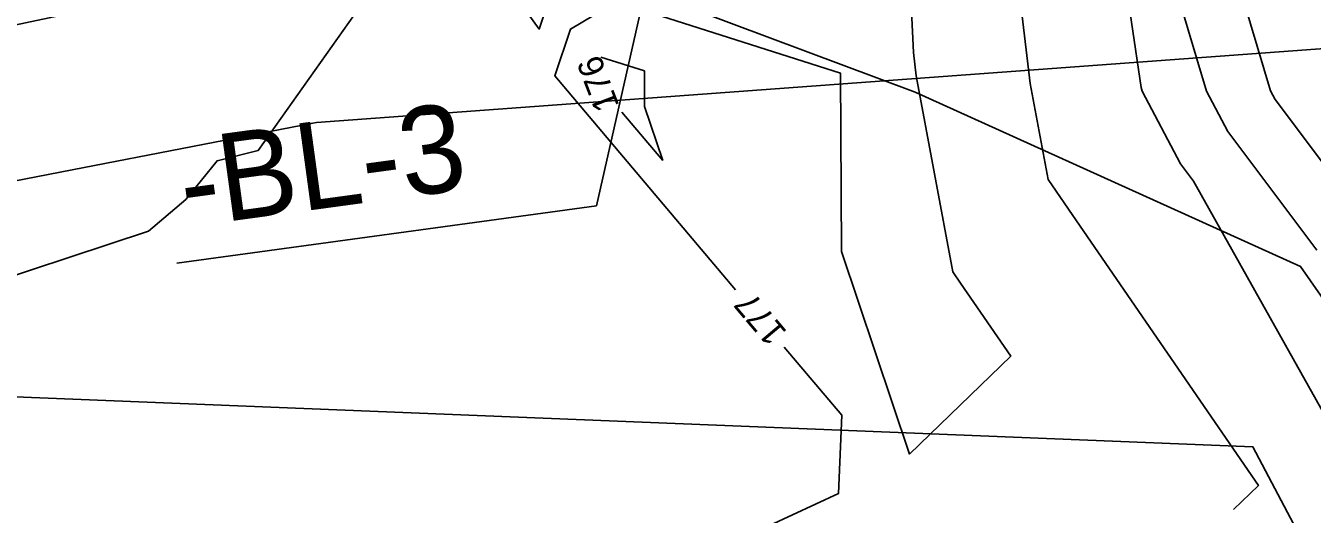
# Model space of a CAD drawing. Extents: x 2086416 to 2115205, y 575507 to 632762.
# Drawn here: x 2111454.1 to 2111556.7, y 581570.9 to 581610 of the extents above; entities that cross this region are included whole.
import ezdxf

# ---------------------------------------------------------------- set-up
doc = ezdxf.new("R2010")
doc.units = 0
for name, color, linetype in [('Default', 7, 'Continuous'), ('DTM Contours Major', 7, 'Continuous'), ('DTM Contours Minor', 7, 'Continuous'), ('DTM Contours Minor Text', 7, 'Continuous'), ('Exist Hydrographic FEMA Cross Section', 7, 'Continuous'), ('Exist Vegetation Woods Line', 7, 'Continuous')]:
    doc.layers.add(name, color=color, linetype=linetype)

msp = doc.modelspace()

# ---------------------------------------------------------------- linework, layer by layer
at = {"layer": 'Default'}
for p in [(2111508.23, 581633.8), (2111466.13, 581590.99)]:
    msp.add_line(p, (2111499.62, 581595.56), dxfattribs=at)
at = {"layer": 'DTM Contours Major'}
msp.add_lwpolyline([(2111534.94, 581633.7), (2111534.95, 581633.69), (2111540.69, 581621.59), (2111540.75, 581620.7), (2111543.07, 581605.02), (2111543.15, 581604.73), (2111546.21, 581598.92), (2111547.25, 581597.53), (2111560.71, 581573.54), (2111564.82, 581569.8), (2111569.33, 581557.68), (2111570.48, 581553.11), (2111574.03, 581543.19)], dxfattribs=at)
at = {"layer": 'DTM Contours Minor'}
for points in [[(2111480.08, 581692.79), (2111499.23, 581681.07), (2111504.21, 581679.64), (2111504.81, 581680.37), (2111516.4, 581671.8), (2111518.79, 581669.04), (2111519.39, 581668.38), (2111520.09, 581667.87), (2111521.85, 581666.47), (2111522.33, 581664.42), (2111525.28, 581656.47), (2111526.84, 581652.33), (2111530.35, 581646.62), (2111535.81, 581641.68), (2111538.87, 581640.72), (2111540.06, 581639.92), (2111540.92, 581638.61), (2111546.88, 581628.21), (2111548.86, 581619.86), (2111549.58, 581618.42), (2111549.68, 581617.25), (2111553.4, 581604.74), (2111553.76, 581604.05), (2111566.51, 581587.07)], [(2111524.23, 581621.71), (2111524.91, 581607.81), (2111525.13, 581605.96), (2111528.05, 581590.31), (2111528.67, 581589.4), (2111532.67, 581583.57), (2111524.59, 581575.75), (2111519.16, 581591.92), (2111519.09, 581606.16), (2111501.21, 581611.86), (2111497.53, 581609.68), (2111496.29, 581605.95), (2111510.71, 581588.87)], [(2111512.9, 581612.94), (2111502.54, 581616.24), (2111495.93, 581612.32), (2111495.05, 581609.68), (2111493.14, 581612.37), (2111486.49, 581613.5), (2111483.67, 581613.74), (2111483.2, 581613.6), (2111482.12, 581613.44), (2111472.63, 581599.99), (2111469.34, 581599.17), (2111466.84, 581596.07), (2111463.88, 581593.54), (2111423.2, 581580.1), (2111421.17, 581578.02), (2111413.92, 581573.83), (2111415.71, 581582.77), (2111413.83, 581586.35), (2111407.09, 581599.12), (2111404.08, 581600.93), (2111385.48, 581590.71), (2111395.03, 581602.54), (2111389.52, 581602.88), (2111380.32, 581601.49)], [(2111533.09, 581614.75), (2111534.22, 581605.33), (2111535.65, 581597.66), (2111537.91, 581594.37), (2111552.42, 581573.24), (2111550.43, 581571.32)], [(2111546.05, 581612.23), (2111548.28, 581604.73), (2111549.98, 581601.49), (2111557.09, 581592.02)], [(2111504.9, 581599.18), (2111503.45, 581603.5), (2111503.44, 581606.34), (2111499.96, 581607.45)], [(2111501.64, 581603.04), (2111504.9, 581599.18)], [(2111514.58, 581584.29), (2111519.19, 581578.84), (2111518.93, 581572.6), (2111509.75, 581568.35), (2111496.49, 581559.18), (2111527.62, 581553.93), (2111538.57, 581544.91), (2111535.36, 581512.4), (2111530.44, 581501.65), (2111545.28, 581484.15), (2111544.79, 581497.77), (2111547.82, 581496.57), (2111551.06, 581478.3), (2111550.44, 581473.33), (2111552.13, 581466.8)]]:
    msp.add_lwpolyline(points, dxfattribs=at)
at = {"layer": 'Exist Hydrographic FEMA Cross Section'}
msp.add_lwpolyline([(2111658.78, 581615.59), (2111477.28, 581602.23), (2111476.99, 581602.18), (2111467.38, 581600.31), (2111457.77, 581598.44), (2111448.17, 581596.57), (2111438.56, 581594.71), (2111428.95, 581592.84), (2111419.34, 581590.97), (2111409.73, 581589.1), (2111400.13, 581587.23), (2111390.52, 581585.36), (2111380.91, 581583.5), (2111371.31, 581581.63), (2111361.7, 581579.76), (2111352.09, 581577.89), (2111342.48, 581576.02), (2111332.87, 581574.15), (2111323.27, 581572.29), (2111313.66, 581570.42)], dxfattribs=at)
at = {"layer": 'Exist Vegetation Woods Line'}
for points in [[(2111257.87, 581581.4), (2111333.1, 581590.97), (2111406.18, 581600.07), (2111473.94, 581614.42), (2111501.63, 581613.42), (2111525.04, 581604.65), (2111555.79, 581590.73), (2111597.41, 581531.02), (2111635.4, 581485.12), (2111692.38, 581438.81), (2111736.92, 581397.7), (2111757.96, 581379.06)], [(2111566.76, 581548.29), (2111551.99, 581576.31), (2111385.4, 581583.05), (2111297.09, 581569.27), (2111253.55, 581562.72), (2111242.01, 581577.17), (2111257.87, 581581.4)]]:
    msp.add_lwpolyline(points, dxfattribs=at)

# ---------------------------------------------------------------- texts
at = {"layer": 'Default'}
msp.add_text('-BL-3', height=7, rotation=7.771, dxfattribs=at).set_placement((2111466.82, 581593.85))
at = {"layer": 'DTM Contours Minor Text'}
for s, rotation, p in [('176', 110.9104, (2111501.46, 581603.56)), ('177', 130.1804, (2111514.88, 581585.49))]:
    msp.add_text(s, height=2, rotation=rotation, dxfattribs=at).set_placement(p)

doc.saveas('drawing.dxf')
